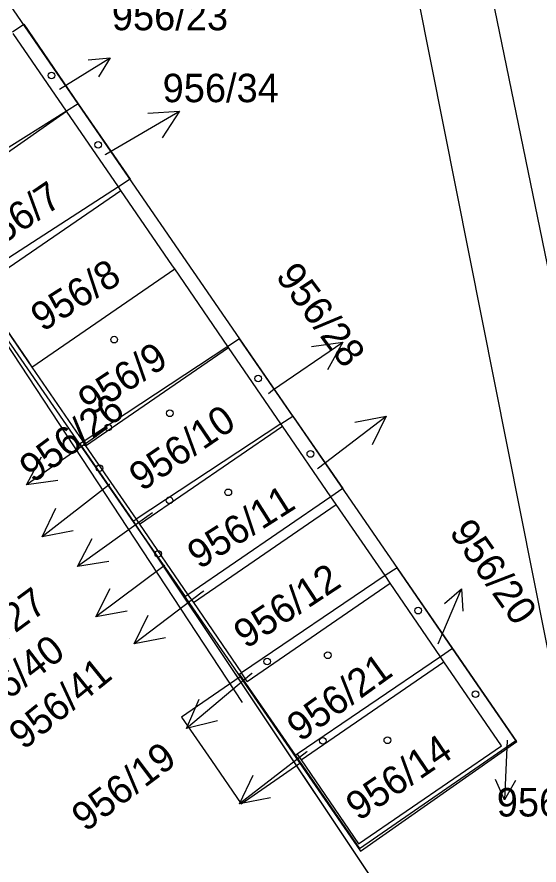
# Model space of a CAD drawing. Extents: x -469926 to -462499, y -1098642 to -1092733.
# Drawn here: x -465820.24 to -465801.86, y -1094440.64 to -1094410.81 of the extents above; entities that cross this region are included whole.
import ezdxf

# ---------------------------------------------------------------- set-up
doc = ezdxf.new("R2010")
doc.units = 0
for name, color, linetype in [('Vrstva 1', 7, 'Continuous'), ('Vrstva 10', 7, 'Continuous'), ('Vrstva 14', 7, 'Continuous'), ('Vrstva 16', 7, 'Continuous'), ('Vrstva 25', 7, 'Continuous'), ('Vrstva 50', 7, 'Continuous'), ('Vrstva 62', 7, 'Continuous')]:
    doc.layers.add(name, color=color, linetype=linetype)

msp = doc.modelspace()

# ---------------------------------------------------------------- linework, layer by layer
at = {"layer": 'Vrstva 1'}
for p, q in [((-465799.19, -1094444.96), (-465806.61, -1094407.65)), ((-465799.19, -1094444.96), (-465806.61, -1094407.65)), ((-465803.8, -1094408.69), (-465800.47, -1094424.94)), ((-465803.8, -1094408.69), (-465800.47, -1094424.94)), ((-465820.4, -1094411.33), (-465820, -1094411.07)), ((-465820.4, -1094411.33), (-465820, -1094411.07)), ((-465820, -1094411.07), (-465818.08, -1094413.87)), ((-465820, -1094411.07), (-465818.08, -1094413.87)), ((-465818.49, -1094414.13), (-465820.37, -1094411.39)), ((-465818.49, -1094414.13), (-465820.37, -1094411.39)), ((-465818.08, -1094413.87), (-465818.49, -1094414.13)), ((-465818.08, -1094413.87), (-465818.49, -1094414.13)), ((-465818.08, -1094413.87), (-465816.25, -1094416.52)), ((-465818.08, -1094413.87), (-465816.25, -1094416.52)), ((-465818.49, -1094414.13), (-465823.64, -1094417.35)), ((-465818.49, -1094414.13), (-465823.64, -1094417.35)), ((-465823.48, -1094417.59), (-465818.49, -1094414.13)), ((-465823.48, -1094417.59), (-465818.49, -1094414.13)), ((-465816.66, -1094416.79), (-465818.49, -1094414.13)), ((-465816.66, -1094416.79), (-465818.49, -1094414.13)), ((-465816.25, -1094416.52), (-465816.66, -1094416.79)), ((-465816.25, -1094416.52), (-465816.66, -1094416.79)), ((-465816.66, -1094416.79), (-465821.79, -1094420.1)), ((-465816.66, -1094416.79), (-465821.79, -1094420.1)), ((-465821.61, -1094420.36), (-465816.58, -1094416.91)), ((-465821.61, -1094420.36), (-465816.58, -1094416.91)), ((-465816.58, -1094416.91), (-465816.66, -1094416.79)), ((-465816.58, -1094416.91), (-465816.66, -1094416.79)), ((-465814.76, -1094419.56), (-465816.58, -1094416.91)), ((-465814.76, -1094419.56), (-465816.58, -1094416.91)), ((-465819.71, -1094423.13), (-465814.68, -1094419.67)), ((-465819.71, -1094423.13), (-465814.68, -1094419.67)), ((-465814.68, -1094419.67), (-465814.76, -1094419.56)), ((-465814.68, -1094419.67), (-465814.76, -1094419.56)), ((-465812.82, -1094422.4), (-465814.68, -1094419.67)), ((-465812.82, -1094422.4), (-465814.68, -1094419.67)), ((-465821.61, -1094420.36), (-465819.86, -1094422.9)), ((-465821.61, -1094420.36), (-465819.86, -1094422.9)), ((-465812.82, -1094422.4), (-465817.91, -1094425.75)), ((-465812.82, -1094422.4), (-465817.91, -1094425.75)), ((-465812.4, -1094422.13), (-465812.82, -1094422.4)), ((-465812.4, -1094422.13), (-465812.82, -1094422.4)), ((-465812.79, -1094422.44), (-465812.82, -1094422.4)), ((-465812.79, -1094422.44), (-465812.82, -1094422.4)), ((-465810.53, -1094424.85), (-465812.4, -1094422.13)), ((-465810.53, -1094424.85), (-465812.4, -1094422.13)), ((-465817.82, -1094425.89), (-465812.79, -1094422.44)), ((-465817.82, -1094425.89), (-465812.79, -1094422.44)), ((-465810.95, -1094425.12), (-465812.79, -1094422.44)), ((-465810.95, -1094425.12), (-465812.79, -1094422.44)), ((-465819.86, -1094422.9), (-465819.71, -1094423.13)), ((-465819.86, -1094422.9), (-465819.71, -1094423.13)), ((-465819.71, -1094423.13), (-465817.91, -1094425.75)), ((-465819.71, -1094423.13), (-465817.91, -1094425.75)), ((-465810.95, -1094425.12), (-465810.53, -1094424.85)), ((-465810.95, -1094425.12), (-465810.53, -1094424.85)), ((-465810.53, -1094424.85), (-465808.77, -1094427.4)), ((-465810.53, -1094424.85), (-465808.77, -1094427.4)), ((-465810.95, -1094425.12), (-465816.04, -1094428.47)), ((-465810.95, -1094425.12), (-465816.04, -1094428.47)), ((-465815.92, -1094428.65), (-465810.89, -1094425.2)), ((-465815.92, -1094428.65), (-465810.89, -1094425.2)), ((-465810.89, -1094425.2), (-465810.95, -1094425.12)), ((-465810.89, -1094425.2), (-465810.95, -1094425.12)), ((-465809.19, -1094427.69), (-465810.89, -1094425.2)), ((-465809.19, -1094427.69), (-465810.89, -1094425.2)), ((-465817.91, -1094425.75), (-465818.02, -1094425.82)), ((-465817.91, -1094425.75), (-465818.02, -1094425.82)), ((-465818.02, -1094425.82), (-465816.15, -1094428.54)), ((-465818.02, -1094425.82), (-465816.15, -1094428.54)), ((-465817.91, -1094425.75), (-465817.82, -1094425.89)), ((-465817.91, -1094425.75), (-465817.82, -1094425.89)), ((-465817.82, -1094425.89), (-465816.04, -1094428.47)), ((-465817.82, -1094425.89), (-465816.04, -1094428.47)), ((-465808.77, -1094427.4), (-465809.19, -1094427.69)), ((-465808.77, -1094427.4), (-465809.19, -1094427.69)), ((-465809.19, -1094427.69), (-465814.22, -1094431.13)), ((-465809.19, -1094427.69), (-465814.22, -1094431.13)), ((-465809, -1094427.96), (-465809.19, -1094427.69)), ((-465809, -1094427.96), (-465809.19, -1094427.69)), ((-465814.03, -1094431.41), (-465809, -1094427.96)), ((-465814.03, -1094431.41), (-465809, -1094427.96)), ((-465807.28, -1094430.46), (-465809, -1094427.96)), ((-465807.28, -1094430.46), (-465809, -1094427.96)), ((-465816.15, -1094428.54), (-465816.04, -1094428.47)), ((-465816.15, -1094428.54), (-465816.04, -1094428.47)), ((-465816.15, -1094428.54), (-465797.09, -1094457.05)), ((-465814.31, -1094431.19), (-465816.15, -1094428.54)), ((-465816.15, -1094428.54), (-465797.09, -1094457.05)), ((-465814.31, -1094431.19), (-465816.15, -1094428.54)), ((-465816.04, -1094428.47), (-465815.92, -1094428.65)), ((-465816.04, -1094428.47), (-465815.92, -1094428.65)), ((-465815.92, -1094428.65), (-465814.22, -1094431.13)), ((-465815.92, -1094428.65), (-465814.22, -1094431.13)), ((-465807.28, -1094430.46), (-465812.33, -1094433.88)), ((-465807.28, -1094430.46), (-465812.33, -1094433.88)), ((-465806.86, -1094430.18), (-465807.28, -1094430.46)), ((-465806.86, -1094430.18), (-465807.28, -1094430.46)), ((-465807.1, -1094430.72), (-465807.28, -1094430.46)), ((-465807.1, -1094430.72), (-465807.28, -1094430.46)), ((-465804.91, -1094433.02), (-465806.86, -1094430.18)), ((-465804.91, -1094433.02), (-465806.86, -1094430.18)), ((-465812.13, -1094434.18), (-465807.1, -1094430.72)), ((-465812.13, -1094434.18), (-465807.1, -1094430.72)), ((-465805.33, -1094433.31), (-465807.1, -1094430.72)), ((-465805.33, -1094433.31), (-465807.1, -1094430.72)), ((-465814.22, -1094431.13), (-465814.31, -1094431.19)), ((-465814.22, -1094431.13), (-465814.31, -1094431.19)), ((-465814.22, -1094431.13), (-465814.03, -1094431.41)), ((-465814.22, -1094431.13), (-465814.03, -1094431.41)), ((-465814.03, -1094431.41), (-465812.33, -1094433.88)), ((-465814.03, -1094431.41), (-465812.33, -1094433.88)), ((-465804.91, -1094433.02), (-465805.33, -1094433.31)), ((-465804.91, -1094433.02), (-465805.33, -1094433.31)), ((-465802.68, -1094436.26), (-465804.91, -1094433.02)), ((-465802.68, -1094436.26), (-465804.91, -1094433.02)), ((-465805.33, -1094433.31), (-465810.38, -1094436.74)), ((-465805.33, -1094433.31), (-465810.38, -1094436.74)), ((-465805.21, -1094433.49), (-465805.33, -1094433.31)), ((-465805.21, -1094433.49), (-465805.33, -1094433.31)), ((-465810.24, -1094436.94), (-465805.21, -1094433.49)), ((-465810.24, -1094436.94), (-465805.21, -1094433.49)), ((-465803.18, -1094436.44), (-465805.21, -1094433.49)), ((-465803.18, -1094436.44), (-465805.21, -1094433.49)), ((-465812.33, -1094433.88), (-465812.41, -1094433.94)), ((-465812.33, -1094433.88), (-465812.41, -1094433.94)), ((-465812.41, -1094433.94), (-465810.44, -1094436.78)), ((-465812.41, -1094433.94), (-465810.44, -1094436.78)), ((-465812.13, -1094434.18), (-465812.33, -1094433.88)), ((-465812.13, -1094434.18), (-465812.33, -1094433.88)), ((-465808.18, -1094440.05), (-465802.68, -1094436.26)), ((-465808.18, -1094440.05), (-465802.68, -1094436.26)), ((-465808.22, -1094439.89), (-465803.18, -1094436.44)), ((-465808.22, -1094439.89), (-465803.18, -1094436.44)), ((-465810.38, -1094436.74), (-465810.44, -1094436.78)), ((-465810.38, -1094436.74), (-465810.44, -1094436.78)), ((-465810.44, -1094436.78), (-465808.18, -1094440.05)), ((-465810.44, -1094436.78), (-465808.18, -1094440.05)), ((-465810.38, -1094436.74), (-465810.24, -1094436.94)), ((-465810.38, -1094436.74), (-465810.24, -1094436.94)), ((-465810.24, -1094436.94), (-465808.22, -1094439.89)), ((-465810.24, -1094436.94), (-465808.22, -1094439.89))]:
    msp.add_line(p, q, dxfattribs=at)
at = {"layer": 'Vrstva 10'}
for points in [[(-465854.89, -1094390.59), (-465837.86, -1094396.08), (-465831.18, -1094406.07), (-465831.54, -1094406.29), (-465829.55, -1094409.17), (-465829.55, -1094409.17), (-465829.24, -1094408.97), (-465825.47, -1094414.6), (-465825.69, -1094414.74), (-465821.92, -1094420.19), (-465821.79, -1094420.1), (-465819.71, -1094423.13), (-465817.91, -1094425.75), (-465817.91, -1094425.75), (-465817.91, -1094425.75), (-465818.02, -1094425.82)], [(-465818.02, -1094425.82), (-465816.15, -1094428.54), (-465816.15, -1094428.54), (-465816.15, -1094428.54), (-465816.15, -1094428.54), (-465797.09, -1094457.05), (-465785.55, -1094474.3), (-465785.55, -1094474.3), (-465749.32, -1094521.35)]]:
    msp.add_lwpolyline(points, dxfattribs=at)
at = {"layer": 'Vrstva 14'}
msp.add_line((-465846.188, -1094383.458), (-465812.309, -1094434.918), dxfattribs=at)
msp.add_line((-465846.188, -1094383.458), (-465812.309, -1094434.918), dxfattribs=at)
at = {"layer": 'Vrstva 16'}
for p, q in [((-465818.74, -1094413.35), (-465816.953, -1094412.248)), ((-465818.74, -1094413.35), (-465816.953, -1094412.248)), ((-465817.11, -1094415.64), (-465814.519, -1094414.127)), ((-465817.11, -1094415.64), (-465814.519, -1094414.127)), ((-465817.13, -1094415.65), (-465817.11, -1094415.64)), ((-465817.13, -1094415.65), (-465817.11, -1094415.64)), ((-465811.24, -1094423.94), (-465808.765, -1094422.244)), ((-465811.24, -1094423.94), (-465808.765, -1094422.244)), ((-465811.39, -1094424.05), (-465811.24, -1094423.94)), ((-465811.39, -1094424.05), (-465811.24, -1094423.94)), ((-465809.63, -1094426.67), (-465807.243, -1094424.853)), ((-465809.63, -1094426.67), (-465807.243, -1094424.853)), ((-465817.44, -1094425.56), (-465819.907, -1094427.267)), ((-465817.44, -1094425.56), (-465819.907, -1094427.267)), ((-465817.38, -1094425.51), (-465817.44, -1094425.56)), ((-465817.38, -1094425.51), (-465817.44, -1094425.56)), ((-465809.66, -1094426.7), (-465809.63, -1094426.67)), ((-465809.66, -1094426.7), (-465809.63, -1094426.67)), ((-465816.98, -1094427.26), (-465819.351, -1094429.098)), ((-465816.98, -1094427.26), (-465819.351, -1094429.098)), ((-465816.97, -1094427.25), (-465816.98, -1094427.26)), ((-465816.97, -1094427.25), (-465816.98, -1094427.26)), ((-465815.47, -1094428.25), (-465815.67, -1094428.39)), ((-465815.47, -1094428.25), (-465815.67, -1094428.39)), ((-465815.67, -1094428.39), (-465818.106, -1094430.141)), ((-465815.67, -1094428.39), (-465818.106, -1094430.141)), ((-465815.06, -1094430.11), (-465817.459, -1094431.912)), ((-465815.06, -1094430.11), (-465817.459, -1094431.912)), ((-465815.03, -1094430.09), (-465815.06, -1094430.11)), ((-465815.03, -1094430.09), (-465815.06, -1094430.11)), ((-465813.72, -1094431.04), (-465816.11, -1094432.854)), ((-465813.72, -1094431.04), (-465816.11, -1094432.854)), ((-465813.66, -1094431), (-465813.72, -1094431.04)), ((-465813.66, -1094431), (-465813.72, -1094431.04)), ((-465805.41, -1094432.86), (-465804.596, -1094430.924)), ((-465805.41, -1094432.86), (-465804.596, -1094430.924)), ((-465811.97, -1094433.9), (-465814.266, -1094435.831)), ((-465811.97, -1094433.9), (-465814.266, -1094435.831)), ((-465811.96, -1094433.89), (-465811.97, -1094433.9)), ((-465811.96, -1094433.89), (-465811.97, -1094433.9)), ((-465802.98, -1094436.25), (-465803.078, -1094438.348)), ((-465802.98, -1094436.25), (-465803.078, -1094438.348)), ((-465810.03, -1094436.66), (-465812.409, -1094438.488)), ((-465810.03, -1094436.66), (-465812.409, -1094438.488)), ((-465810.03, -1094436.65), (-465810.03, -1094436.66)), ((-465810.03, -1094436.65), (-465810.03, -1094436.66))]:
    msp.add_line(p, q, dxfattribs=at)
for points in [[(-465817.732, -1094412.317), (-465816.953, -1094412.248), (-465817.365, -1094412.913)], [(-465817.732, -1094412.317), (-465816.953, -1094412.248), (-465817.365, -1094412.913)], [(-465815.635, -1094414.2), (-465814.519, -1094414.127), (-465815.131, -1094415.063)], [(-465815.635, -1094414.2), (-465814.519, -1094414.127), (-465815.131, -1094415.063)], [(-465809.873, -1094422.397), (-465808.765, -1094422.244), (-465809.307, -1094423.222)], [(-465809.873, -1094422.397), (-465808.765, -1094422.244), (-465809.307, -1094423.222)], [(-465808.341, -1094425.061), (-465807.243, -1094424.853), (-465807.736, -1094425.856)], [(-465808.341, -1094425.061), (-465807.243, -1094424.853), (-465807.736, -1094425.856)], [(-465818.8, -1094427.109), (-465819.907, -1094427.267), (-465819.369, -1094426.287)], [(-465818.8, -1094427.109), (-465819.907, -1094427.267), (-465819.369, -1094426.287)], [(-465818.255, -1094428.88), (-465819.351, -1094429.098), (-465818.867, -1094428.09)], [(-465818.255, -1094428.88), (-465819.351, -1094429.098), (-465818.867, -1094428.09)], [(-465817.002, -1094429.963), (-465818.106, -1094430.141), (-465817.586, -1094429.151)], [(-465817.002, -1094429.963), (-465818.106, -1094430.141), (-465817.586, -1094429.151)], [(-465816.359, -1094431.711), (-465817.459, -1094431.912), (-465816.959, -1094430.911)], [(-465816.359, -1094431.711), (-465817.459, -1094431.912), (-465816.959, -1094430.911)], [(-465805.19, -1094431.434), (-465804.596, -1094430.924), (-465804.545, -1094431.705)], [(-465805.19, -1094431.434), (-465804.596, -1094430.924), (-465804.545, -1094431.705)], [(-465815.011, -1094432.647), (-465816.11, -1094432.854), (-465815.615, -1094431.851)], [(-465815.011, -1094432.647), (-465816.11, -1094432.854), (-465815.615, -1094431.851)], [(-465813.179, -1094435.57), (-465814.266, -1094435.831), (-465813.823, -1094434.804)], [(-465813.179, -1094435.57), (-465814.266, -1094435.831), (-465813.823, -1094434.804)], [(-465811.311, -1094438.275), (-465812.409, -1094438.488), (-465811.921, -1094437.482)], [(-465811.311, -1094438.275), (-465812.409, -1094438.488), (-465811.921, -1094437.482)], [(-465802.696, -1094437.665), (-465803.078, -1094438.348), (-465803.395, -1094437.632)], [(-465802.696, -1094437.665), (-465803.078, -1094438.348), (-465803.395, -1094437.632)]]:
    msp.add_lwpolyline(points, dxfattribs=at)
at = {"layer": 'Vrstva 25'}
for centre in [(-465819.02, -1094412.87), (-465819.02, -1094412.87), (-465817.38, -1094415.31), (-465817.38, -1094415.31), (-465816.82, -1094422.16), (-465816.82, -1094422.16), (-465811.75, -1094423.53), (-465811.75, -1094423.53), (-465814.86, -1094424.75), (-465814.86, -1094424.75), (-465817.03, -1094425.25), (-465817.03, -1094425.25), (-465809.91, -1094426.18), (-465809.91, -1094426.18), (-465817.33, -1094426.68), (-465817.33, -1094426.68), (-465812.8, -1094427.53), (-465812.8, -1094427.53), (-465814.87, -1094427.81), (-465814.87, -1094427.81), (-465815.27, -1094429.69), (-465815.27, -1094429.69), (-465806.12, -1094431.69), (-465806.12, -1094431.69), (-465809.3, -1094433.26), (-465809.3, -1094433.26), (-465811.43, -1094433.48), (-465811.43, -1094433.48), (-465804.1, -1094434.63), (-465804.1, -1094434.63), (-465807.2, -1094436.25), (-465807.2, -1094436.25), (-465809.47, -1094436.27), (-465809.47, -1094436.27)]:
    msp.add_circle(centre, 0.117, dxfattribs=at)
at = {"layer": 'Vrstva 62'}
msp.add_lwpolyline([(-465833.533, -1094403.416), (-465808.144, -1094440.147), (-465802.641, -1094436.289), (-465827.822, -1094399.725)], close=True, dxfattribs=at)
msp.add_lwpolyline([(-465833.533, -1094403.416), (-465808.144, -1094440.147), (-465802.641, -1094436.289), (-465827.822, -1094399.725)], close=True, dxfattribs=at)
msp.add_lwpolyline([(-465812.383, -1094434.014), (-465814.445, -1094435.439), (-465813.393, -1094436.961), (-465812.342, -1094438.482), (-465810.28, -1094437.057)], dxfattribs=at)
msp.add_lwpolyline([(-465812.383, -1094434.014), (-465814.445, -1094435.439), (-465813.393, -1094436.961), (-465812.342, -1094438.482), (-465810.28, -1094437.057)], dxfattribs=at)

# ---------------------------------------------------------------- texts
at = {"layer": 'Vrstva 50'}
for s, p in [('956/23', (-465816.898, -1094411.28)), ('956/23', (-465816.898, -1094411.28)), ('956/34', (-465815.111, -1094413.81)), ('956/34', (-465815.111, -1094413.81)), ('956/22', (-465803.351, -1094438.93))]:
    msp.add_text(s, height=1, dxfattribs=at).set_placement(p)
for s, rotation, p in [('956/7', 34.209, (-465821.349, -1094419.246)), ('956/7', 34.209, (-465821.349, -1094419.246)), ('956/8', 32.202, (-465819.336, -1094421.904)), ('956/8', 32.202, (-465819.336, -1094421.904)), ('956/28', 306.702, (-465811.163, -1094419.934)), ('956/9', 33.291, (-465817.65, -1094424.862)), ('956/9', 33.291, (-465817.65, -1094424.862)), ('956/26', 36.558, (-465819.667, -1094427.228)), ('956/10', 34.209, (-465815.844, -1094427.52)), ('956/11', 32.427, (-465813.821, -1094430.258)), ('956/20', 305.1, (-465805.047, -1094428.93)), ('956/20', 305.1, (-465805.047, -1094428.93)), ('956/12', 33.291, (-465812.177, -1094433.055)), ('956/27', 36.324, (-465822.399, -1094434.04)), ('956/40', 37.53, (-465821.721, -1094435.756)), ('956/41', 38.961, (-465820.003, -1094436.616)), ('956/41', 38.961, (-465820.003, -1094436.616)), ('956/21', 35.694, (-465810.269, -1094436.329)), ('956/14', 34.209, (-465808.214, -1094439.112)), ('956/14', 34.209, (-465808.214, -1094439.112)), ('956/19', 36.9, (-465817.826, -1094439.497)), ('956/19', 36.9, (-465817.826, -1094439.497))]:
    msp.add_text(s, height=1, rotation=rotation, dxfattribs=at).set_placement(p)

doc.saveas('drawing.dxf')
